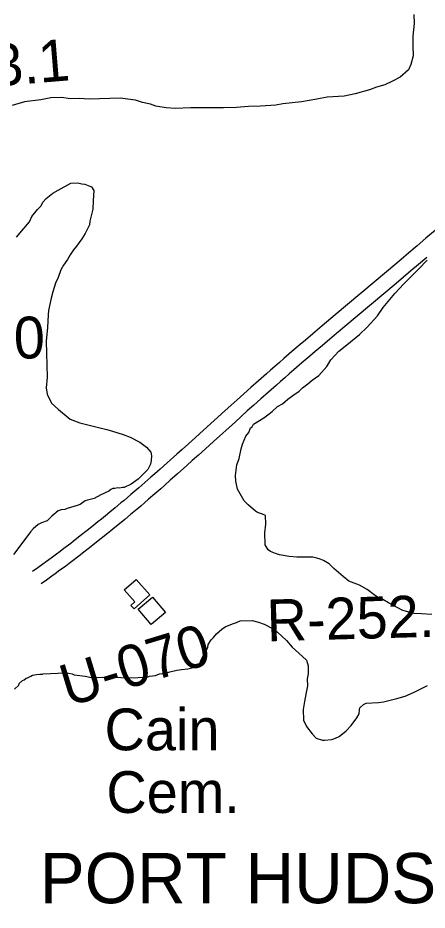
# Model space of a CAD drawing. Extents: x 3263578 to 3301413, y 764927 to 798602.
# Drawn here: x 3294497 to 3295310, y 778873 to 780646 of the extents above; entities that cross this region are included whole.
import ezdxf

# ---------------------------------------------------------------- set-up
doc = ezdxf.new("R2010")
doc.units = 0
for name, color, linetype in [('V-BLDG-OTLN', 7, 'Continuous'), ('V-CHAN-NAID', 7, 'Continuous'), ('V-RIVR-RANG-IDEN', 7, 'Continuous'), ('V-ROAD-CNTR', 7, 'Continuous'), ('V-SITE-OTLN-IDEN', 7, 'Continuous'), ('V-SITE-VEGE', 7, 'Continuous')]:
    doc.layers.add(name, color=color, linetype=linetype)

msp = doc.modelspace()

# ---------------------------------------------------------------- linework, layer by layer
at = {"layer": 'V-BLDG-OTLN'}
for points in [[(3294708.6, 779509), (3294731.8, 779529.7), (3294759.2, 779499), (3294727.9, 779471.2), (3294721.7, 779478.2), (3294729.7, 779485.3)], [(3294736.2, 779470.6), (3294764.7, 779494.9), (3294790.7, 779464.3), (3294762.2, 779440.1)]]:
    msp.add_lwpolyline(points, close=True, dxfattribs=at)
at = {"layer": 'V-ROAD-CNTR'}
for points in [[(3295326.4, 780223.8), (3295307.7, 780207.8), (3295290.2, 780192.8), (3295273.7, 780178.8), (3295258.3, 780165.7), (3295229.2, 780141.1), (3295127.2, 780055.4), (3295101.7, 780033.9), (3295082.7, 780017.8), (3295068.4, 780005.6), (3295057.7, 779996.5), (3295041.6, 779982.7), (3295025.6, 779969), (3295016.5, 779961), (3295007.6, 779953.3), (3294999, 779945.9), (3294990.8, 779938.6), (3294974.8, 779924.5), (3294959.9, 779911.2), (3294945.9, 779898.7), (3294932.8, 779887), (3294908.4, 779865), (3294865.7, 779826.4), (3294849.8, 779811.9), (3294835.8, 779799.3), (3294823.5, 779788.2), (3294812.8, 779778.6), (3294794, 779761.8), (3294779.8, 779749.2), (3294769.2, 779739.8), (3294761.2, 779732.8), (3294749.2, 779722.3), (3294737.1, 779711.8), (3294729.2, 779705), (3294721.7, 779698.6), (3294714.7, 779692.6), (3294708.1, 779687), (3294701.9, 779681.9), (3294690.2, 779672.1), (3294680, 779663.7), (3294670.9, 779656.3), (3294663, 779649.9), (3294656.1, 779644.3), (3294643.9, 779634.5), (3294634.8, 779627.2), (3294621, 779616.3), (3294607.1, 779605.5), (3294602.2, 779601.6), (3294597.5, 779598), (3294588.7, 779591.3), (3294581, 779585.5), (3294574.2, 779580.4), (3294568.3, 779576), (3294563.1, 779572.2), (3294553.9, 779565.5), (3294547, 779560.5), (3294536.6, 779553.1), (3294526.1, 779545.6)], [(3295309.7, 780169.9), (3295309.7, 780169.9), (3295293.1, 780155.9), (3295277.6, 780142.8), (3295248.5, 780118.2), (3295146.5, 780032.5), (3295121.1, 780011), (3295102.1, 779994.9), (3295087.8, 779982.8), (3295077.1, 779973.7), (3295061.2, 779960), (3295045.2, 779946.3), (3295036.1, 779938.4), (3295027.3, 779930.7), (3295018.8, 779923.3), (3295010.6, 779916.1), (3294994.7, 779902), (3294979.8, 779888.8), (3294965.9, 779876.4), (3294952.9, 779864.7), (3294928.5, 779842.7), (3294885.9, 779804.1), (3294869.9, 779789.7), (3294855.8, 779777), (3294843.6, 779765.9), (3294832.8, 779756.3), (3294813.9, 779739.4), (3294799.7, 779726.8), (3294789, 779717.3), (3294781, 779710.2), (3294768.9, 779699.7), (3294756.8, 779689.1), (3294748.8, 779682.2), (3294741.2, 779675.7), (3294734.1, 779669.7), (3294727.4, 779664.1), (3294721.1, 779658.8), (3294709.3, 779649), (3294699, 779640.5), (3294689.9, 779633.1), (3294681.9, 779626.6), (3294674.9, 779620.9), (3294662.6, 779611.1), (3294653.4, 779603.7), (3294639.5, 779592.8), (3294625.6, 779581.9), (3294620.6, 779577.9), (3294615.8, 779574.2), (3294606.9, 779567.4), (3294599, 779561.5), (3294592.2, 779556.4), (3294586.1, 779551.9), (3294580.8, 779548), (3294571.5, 779541.2), (3294564.5, 779536.2), (3294554, 779528.6), (3294543.5, 779521.2)]]:
    msp.add_lwpolyline(points, dxfattribs=at)
at = {"layer": 'V-SITE-VEGE'}
for p, q in [((3295293, 780146.4), (3295310.3, 780164)), ((3295264, 780117.5), (3295293, 780146.4)), ((3295245.7, 780098), (3295264, 780117.5)), ((3295222.7, 780070.3), (3295245.7, 780098)), ((3295211.3, 780053.9), (3295222.7, 780070.3)), ((3295191.1, 780031.3), (3295211.3, 780053.9)), ((3295175.6, 780016.8), (3295191.1, 780031.3)), ((3295150.4, 779996), (3295175.6, 780016.8)), ((3295134.9, 779983.6), (3295150.4, 779996)), ((3295118.5, 779966.1), (3295134.9, 779983.6)), ((3295111, 779952.8), (3295118.5, 779966.1)), ((3295094.6, 779935.3), (3295111, 779952.8)), ((3295073.2, 779918.7), (3295081.9, 779925.9)), ((3295081.9, 779925.9), (3295094.6, 779935.3)), ((3295055.8, 779904.1), (3295062.5, 779910.3)), ((3295062.5, 779910.3), (3295073.2, 779918.7)), ((3295022.7, 779879.1), (3295033.3, 779888.4)), ((3295033.3, 779888.4), (3295043.1, 779895.7)), ((3295043.1, 779895.7), (3295055.8, 779904.1)), ((3295002.3, 779863.4), (3295012.9, 779873.8)), ((3295012.9, 779873.8), (3295022.7, 779879.1)), ((3294985.7, 779850.9), (3294993.5, 779857.2)), ((3294993.5, 779857.2), (3295002.3, 779863.4)), ((3294962.4, 779833.2), (3294965.2, 779838.2)), ((3294965.2, 779838.2), (3294985.7, 779850.9)), ((3294950, 779814.8), (3294955.8, 779822)), ((3294955.8, 779822), (3294959.5, 779831.1)), ((3294959.5, 779831.1), (3294962.4, 779833.2)), ((3294940.9, 779789.6), (3294943.6, 779798.6)), ((3294943.6, 779798.6), (3294950, 779814.8)), ((3294936.6, 779770.5), (3294940.9, 779789.6)), ((3294932, 779757.4), (3294936.6, 779770.5)), ((3294929.7, 779736.3), (3294932, 779757.4)), ((3294930.1, 779725.4), (3294929.7, 779736.3)), ((3294933.6, 779709.5), (3294930.1, 779725.4)), ((3294946.4, 779686), (3294933.6, 779709.5)), ((3294954.6, 779678.3), (3294946.4, 779686)), ((3294969, 779665.8), (3294954.6, 779678.3)), ((3294973.1, 779663), (3294969, 779665.8)), ((3294983.2, 779659.3), (3294973.1, 779663)), ((3294989.2, 779656.6), (3294983.2, 779659.3)), ((3294989.8, 779639.6), (3294989.2, 779656.6)), ((3294987.4, 779622.6), (3294989.8, 779639.6)), ((3294988.2, 779598.7), (3294987.4, 779622.6)), ((3294994.5, 779588.9), (3294988.2, 779598.7)), ((3294998.6, 779585.1), (3294994.5, 779588.9)), ((3295008.7, 779581.4), (3294998.6, 779585.1)), ((3295016.8, 779578.7), (3295008.7, 779581.4)), ((3295035.9, 779575.3), (3295016.8, 779578.7)), ((3295050.9, 779573.8), (3295035.9, 779575.3)), ((3295063.8, 779574.3), (3295050.9, 779573.8)), ((3295082.8, 779573.9), (3295063.8, 779574.3)), ((3295090.8, 779572.2), (3295082.8, 779573.9)), ((3295097.8, 779570.4), (3295090.8, 779572.2)), ((3295103.9, 779567.6), (3295097.8, 779570.4)), ((3295115.1, 779561), (3295103.9, 779567.6)), ((3295124.4, 779551.4), (3295115.1, 779561)), ((3295142.9, 779536), (3295124.4, 779551.4)), ((3295154.2, 779526.4), (3295142.9, 779536)), ((3295175.4, 779518.2), (3295154.2, 779526.4)), ((3295190.6, 779509.7), (3295175.4, 779518.2)), ((3295204.9, 779499.2), (3295190.6, 779509.7)), ((3295213.1, 779493.5), (3295204.9, 779499.2)), ((3295222.2, 779489.8), (3295213.1, 779493.5)), ((3295233.4, 779483.2), (3295222.2, 779489.8)), ((3295250.7, 779473.8), (3295233.4, 779483.2)), ((3295261.8, 779468.2), (3295250.7, 779473.8)), ((3295284, 779462), (3295261.8, 779468.2)), ((3295299, 779461.5), (3295284, 779462)), ((3295319, 779460.2), (3295299, 779461.5)), ((3294923.6, 779441.9), (3294931.5, 779444.2)), ((3294931.5, 779444.2), (3294938.4, 779447.4)), ((3294938.4, 779447.4), (3294962.3, 779448.2)), ((3294962.3, 779448.2), (3294975.4, 779444.7)), ((3294975.4, 779444.7), (3294986.5, 779441)), ((3294891.4, 779421.9), (3294902.1, 779431.2)), ((3294902.1, 779431.2), (3294908.9, 779435.5)), ((3294908.9, 779435.5), (3294923.6, 779441.9)), ((3294986.5, 779441), (3295002.7, 779432.6)), ((3295002.7, 779432.6), (3295013, 779425)), ((3294875.2, 779400.4), (3294880.8, 779409.6)), ((3294880.8, 779409.6), (3294885.7, 779414.7)), ((3294885.7, 779414.7), (3294891.4, 779421.9)), ((3295013, 779425), (3295030.5, 779408.6)), ((3295030.5, 779408.6), (3295041.9, 779395)), ((3294865.9, 779379.2), (3294874.4, 779394.4)), ((3294874.4, 779394.4), (3294875.2, 779400.4)), ((3295041.9, 779395), (3295055.2, 779383.5)), ((3294860.3, 779368), (3294865.9, 779379.2)), ((3295055.2, 779383.5), (3295070.7, 779369.1)), ((3294852.8, 779354.8), (3294855.7, 779355.9)), ((3294855.7, 779355.9), (3294860.3, 779368)), ((3295070.7, 779369.1), (3295074, 779358.2)), ((3295074, 779358.2), (3295073.6, 779342.2)), ((3294516.3, 779334.5), (3294523.2, 779337.8)), ((3294523.2, 779337.8), (3294526.1, 779339.9)), ((3294526.1, 779339.9), (3294530.1, 779340)), ((3294530.1, 779340), (3294534.1, 779341.1)), ((3294534.1, 779341.1), (3294541.1, 779341.3)), ((3294541.1, 779341.3), (3294547, 779341.6)), ((3294547, 779342.5), (3294591.8, 779344)), ((3294547, 779341.6), (3294547, 779342.5)), ((3294591.8, 779344), (3294597.8, 779343.3)), ((3294597.8, 779343.3), (3294604.8, 779342.5)), ((3294604.8, 779342.5), (3294608.9, 779340.6)), ((3294608.9, 779340.6), (3294614.9, 779339.8)), ((3294614.9, 779339.8), (3294630.9, 779337.4)), ((3294630.9, 779337.4), (3294640, 779335.7)), ((3294753.7, 779335.5), (3294758.6, 779337.7)), ((3294758.6, 779337.7), (3294770.5, 779339.1)), ((3294770.5, 779339.1), (3294778.4, 779342.3)), ((3294778.4, 779342.3), (3294791.3, 779343.8)), ((3294791.3, 779343.8), (3294799.2, 779346)), ((3294799.2, 779346), (3294813, 779349.5)), ((3294813, 779349.5), (3294822, 779350.8)), ((3294822, 779350.8), (3294834.9, 779352.2)), ((3294834.9, 779352.2), (3294842.8, 779354.5)), ((3294842.8, 779354.5), (3294852.8, 779354.8)), ((3295073.6, 779342.2), (3295071.9, 779332.2)), ((3294490.2, 779311.7), (3294498.9, 779320)), ((3294498.9, 779320), (3294499.8, 779323)), ((3294499.8, 779323), (3294506.6, 779329.2)), ((3294506.6, 779329.2), (3294509.5, 779330.3)), ((3294509.5, 779330.3), (3294513.4, 779333.4)), ((3294513.4, 779333.4), (3294516.3, 779334.5)), ((3294640, 779335.7), (3294656.9, 779335.3)), ((3294656.9, 779335.3), (3294665.9, 779335.6)), ((3294665.9, 779335.6), (3294679.9, 779335)), ((3294679.9, 779335), (3294693.8, 779335.5)), ((3294693.8, 779335.5), (3294709.8, 779334)), ((3294709.8, 779334), (3294714.8, 779334.2)), ((3294714.8, 779334.2), (3294717.8, 779334.3)), ((3294717.8, 779334.3), (3294753.7, 779335.5)), ((3295071.9, 779332.2), (3295072.4, 779318.3)), ((3295069.8, 779305.2), (3295066.4, 779287.1)), ((3295072.4, 779318.3), (3295069.8, 779305.2)), ((3295266.5, 779297.8), (3295283.2, 779305.4)), ((3295283.2, 779305.4), (3295310.7, 779319.3)), ((3295066.4, 779287.1), (3295064, 779271.1)), ((3295183.3, 779281.1), (3295189.2, 779284.3)), ((3295189.2, 779284.3), (3295213.1, 779285.1)), ((3295213.1, 779285.1), (3295223, 779286.4)), ((3295223, 779286.4), (3295249.7, 779293.3)), ((3295249.7, 779293.3), (3295266.5, 779297.8)), ((3295064, 779271.1), (3295064.7, 779250.2)), ((3295175, 779262.9), (3295175.7, 779270.9)), ((3295175.7, 779270.9), (3295176.6, 779274.9)), ((3295176.6, 779274.9), (3295183.3, 779281.1)), ((3295064.7, 779250.2), (3295070.1, 779237.4)), ((3295158.8, 779239.4), (3295170.3, 779254.7)), ((3295170.3, 779254.7), (3295175, 779262.9)), ((3295070.1, 779237.4), (3295081.6, 779222.8)), ((3295149.2, 779229.1), (3295158.8, 779239.4)), ((3295081.6, 779222.8), (3295089.8, 779214.1)), ((3295089.8, 779214.1), (3295101.9, 779210.5)), ((3295122.8, 779212.2), (3295127.7, 779214.4)), ((3295127.7, 779214.4), (3295135.6, 779217.7)), ((3295135.6, 779217.7), (3295149.2, 779229.1)), ((3295101.9, 779210.5), (3295105.9, 779210.7)), ((3295105.9, 779210.7), (3295119.8, 779212.1)), ((3295119.8, 779212.1), (3295122.8, 779212.2))]:
    msp.add_line(p, q, dxfattribs=at)
for points in [[(3295283.4, 780652.3), (3295284, 780634.4), (3295281.8, 780609.4), (3295281.5, 780589.4), (3295282.1, 780570.5), (3295277.7, 780553.4), (3295273.1, 780542.3), (3295256.6, 780527.8), (3295240.9, 780520.3), (3295226.2, 780512.8), (3295209.4, 780508.2), (3295195.7, 780502.8), (3295167, 780494.8), (3295145.2, 780490.1), (3295111.4, 780488), (3295090.6, 780484.3), (3295060.8, 780479.3), (3295041.9, 780476.7), (3295023.1, 780475.1), (3295009.2, 780472.6), (3294979.3, 780470.6), (3294955.4, 780469.8), (3294931.5, 780468), (3294905.6, 780467.1), (3294864.8, 780466.8), (3294840.8, 780467), (3294809.9, 780465.9), (3294791.9, 780467.3), (3294770.9, 780470.6), (3294760.8, 780474.3)], [(3294760.8, 780474.3), (3294744.7, 780477.7), (3294730.6, 780482.2), (3294700.5, 780486.2), (3294638.8, 780484.1), (3294618.8, 780485.5), (3294601.9, 780484.9), (3294583.8, 780487.3), (3294562.9, 780486.6), (3294543.1, 780482.9), (3294510.3, 780478.8), (3294485.6, 780472)], [(3294494.4, 780210), (3294504.9, 780222.3), (3294520.3, 780240.8), (3294524.9, 780250.9), (3294536.4, 780265.3), (3294543.2, 780272.5), (3294546.9, 780279.6), (3294553.6, 780286.8), (3294566.3, 780297.2), (3294577, 780303.5), (3294602.5, 780317.4), (3294616.4, 780317.8), (3294624.5, 780316.1), (3294630.5, 780315.3), (3294643.6, 780309.8), (3294647.8, 780302.9), (3294646.5, 780282.9), (3294646.1, 780266), (3294639.9, 780241.8), (3294639.2, 780234.8), (3294630.8, 780217.6), (3294624.2, 780206.4), (3294613.7, 780192.1), (3294607.9, 780184.9), (3294601.3, 780174.7), (3294595.6, 780165.5), (3294588, 780154.3), (3294582.3, 780145.1), (3294576.9, 780130), (3294572.2, 780118.9), (3294566.8, 780101.7), (3294563.3, 780088.7), (3294558.1, 780064.6), (3294557.4, 780055.6), (3294556.2, 780030.6), (3294553.2, 780003.6), (3294555.6, 779931.8), (3294553.3, 779910.8), (3294555.7, 779897.9), (3294564.3, 779880.3), (3294577.7, 779867.7), (3294601.2, 779848.6), (3294620.4, 779841.3), (3294654.6, 779832.4), (3294673.7, 779828.1), (3294684.8, 779824.5), (3294706, 779818.2), (3294720.1, 779812.7), (3294739.4, 779802.4)], [(3294739.4, 779802.4), (3294752.7, 779792.8), (3294761, 779783.1), (3294762.3, 779775.2), (3294761.6, 779766.2), (3294760.8, 779759.2), (3294755.2, 779748), (3294735.9, 779729.4), (3294722.3, 779719), (3294708.5, 779712.6), (3294705.5, 779712.5), (3294698.6, 779711.2), (3294695.6, 779712.1), (3294689.6, 779710.9), (3294685.6, 779710.8), (3294681.7, 779708.7), (3294677.8, 779705.6), (3294662.1, 779698), (3294648.4, 779690.6), (3294635.6, 779687.2), (3294630.6, 779686), (3294620.9, 779678.7), (3294615, 779676.5), (3294595.2, 779670.9), (3294590.3, 779668.7), (3294583.3, 779668.5), (3294581.4, 779667.4), (3294577.4, 779666.3), (3294564.8, 779655.9), (3294555.1, 779646.6), (3294544.3, 779642.2), (3294537.5, 779639), (3294527.8, 779630.7), (3294522, 779624.5), (3294504.8, 779601), (3294488.6, 779579.5)]]:
    msp.add_lwpolyline(points, dxfattribs=at)

# ---------------------------------------------------------------- texts
at = {"layer": 'V-CHAN-NAID'}
msp.add_text('PORT HUDSON (254.5)', height=100, dxfattribs=at).set_placement((3294540.6, 778886.4))
at = {"layer": 'V-RIVR-RANG-IDEN'}
for s, rotation, p in [('R-253.1', 4.6988, (3294209.1, 780489.6)), ('R-253.0', 1.4684, (3294157.1, 779959.7)), ('R-252.9', 1.6026, (3294992.3, 779406.7)), ('U-070', 16.9463, (3294596.6, 779276.3))]:
    msp.add_text(s, height=83, rotation=rotation, dxfattribs=at).set_placement(p)
at = {"layer": 'V-SITE-OTLN-IDEN'}
for s, p in [('Cain', (3294669.3, 779190.3)), ('Cem.', (3294672.9, 779065.8))]:
    msp.add_text(s, height=83, dxfattribs=at).set_placement(p)

doc.saveas('drawing.dxf')
